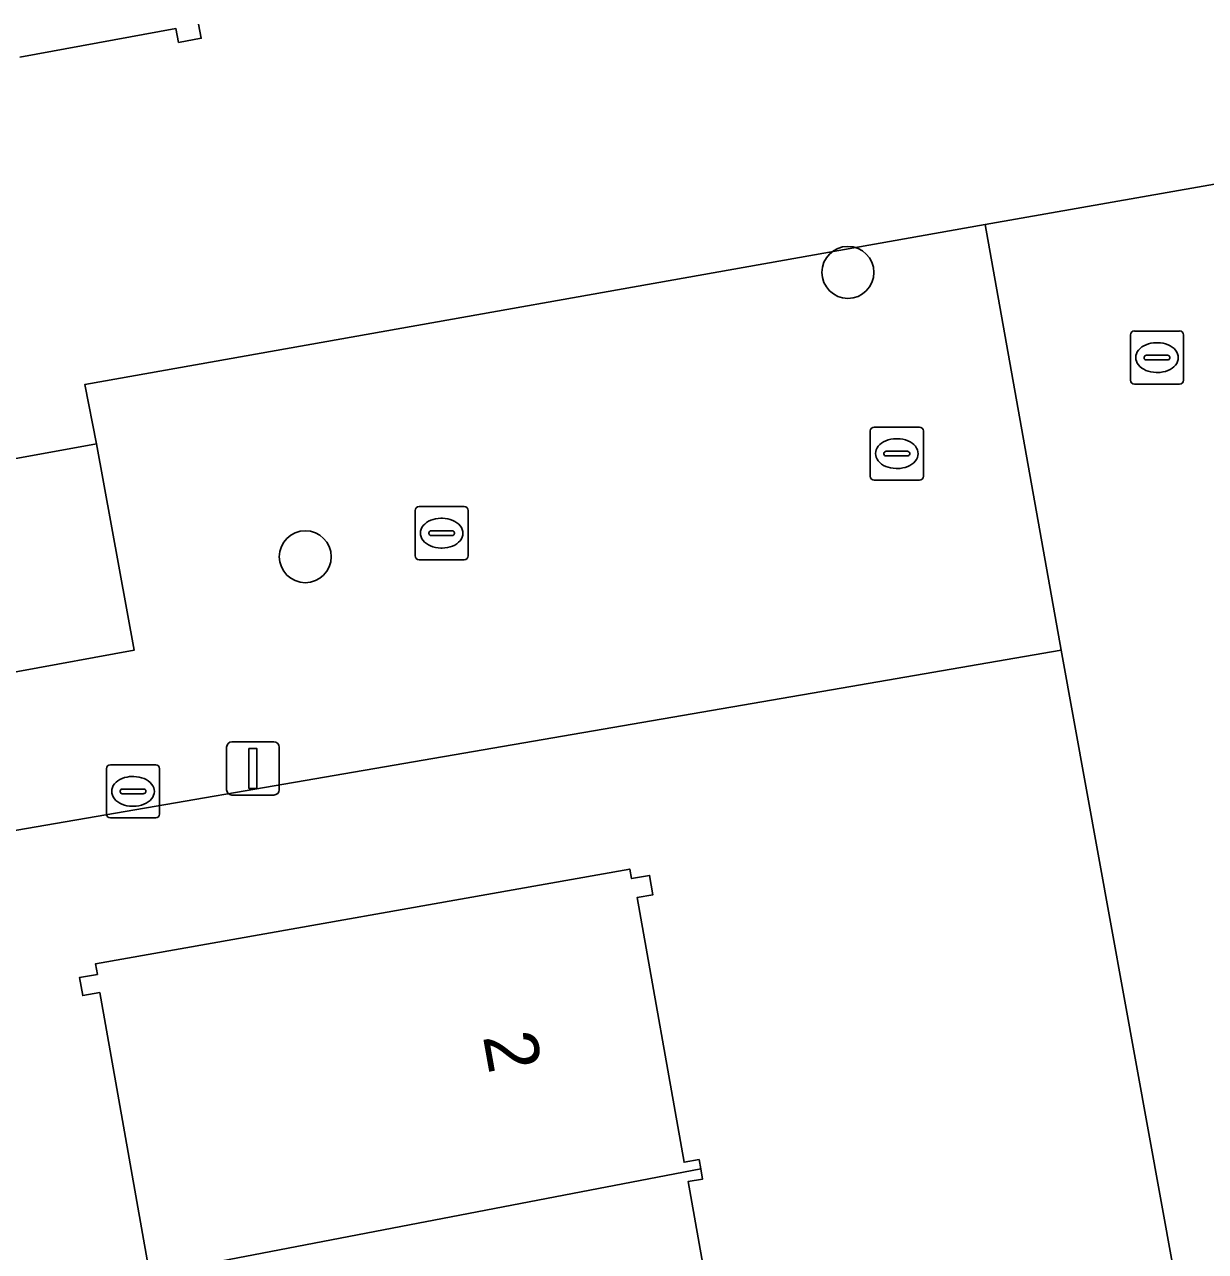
# Model space of a CAD drawing. Extents: x 157793 to 159380, y 380877 to 382313.
# Drawn here: x 158354.41 to 158376.63, y 381333.83 to 381356.91 of the extents above; entities that cross this region are included whole.
import ezdxf

# ---------------------------------------------------------------- set-up
doc = ezdxf.new("R2010")
doc.units = 0
for name, color, linetype in [('IMGEO_Boom', 7, 'Continuous'), ('IMGEO_Erf', 7, 'Continuous'), ('IMGEO_Kolk', 7, 'Continuous'), ('IMGEO_Lichtmast', 7, 'Continuous'), ('IMGEO_Pand', 7, 'Continuous'), ('IMGEO_Pand_nummerreeks', 7, 'Continuous'), ('IMGEO_Rijbaan_lokaal_open', 7, 'Continuous'), ('IMGEO_Rioolput', 7, 'Continuous'), ('IMGEO_Voetpad_open', 7, 'Continuous')]:
    doc.layers.add(name, color=color, linetype=linetype)

msp = doc.modelspace()

# ---------------------------------------------------------------- linework, layer by layer
at = {"layer": 'IMGEO_Boom'}
for centre in [(158369.903, 381352.249), (158359.692, 381346.899)]:
    msp.add_circle(centre, 0.489, dxfattribs=at)
at = {"layer": 'IMGEO_Erf'}
for points in [[(158314.484, 381360.147), (158317.956, 381341.359), (158320.534, 381341.829), (158321.53, 381336.373), (158340.925, 381339.857), (158342.613, 381342.587), (158352.087, 381344.339), (158351.378, 381348.225), (158355.762, 381349.025), (158355.541, 381350.139), (158372.484, 381353.148), (158390.963, 381356.402), (158388.26, 381371.381)], [(158357.685, 381356.921), (158357.734, 381356.656), (158357.307, 381356.577), (158357.259, 381356.837), (158354.321, 381356.301)], [(158376.031, 381333.484), (158373.916, 381345.138), (158369.776, 381344.425), (158346.389, 381340.4)], [(158356.735, 381333.559), (158355.823, 381338.696), (158355.504, 381338.639), (158355.443, 381338.98), (158355.779, 381339.04), (158355.744, 381339.235), (158365.799, 381341.022), (158365.831, 381340.843), (158366.17, 381340.903), (158366.235, 381340.538), (158365.935, 381340.485), (158366.82, 381335.504), (158367.104, 381335.554), (158367.134, 381335.383), (158367.169, 381335.188), (158366.895, 381335.14), (158367.667, 381330.798)]]:
    msp.add_lwpolyline(points, dxfattribs=at)
at = {"layer": 'IMGEO_Kolk'}
for p, q in [((158370.398, 381349.339), (158371.25, 381349.339)), ((158370.323, 381348.413), (158370.323, 381349.265)), ((158370.811, 381349.119), (158370.836, 381349.119)), ((158371.324, 381349.265), (158371.324, 381348.413)), ((158370.582, 381348.833), (158370.582, 381348.845)), ((158370.625, 381348.882), (158371.023, 381348.882)), ((158371.066, 381348.845), (158371.066, 381348.833)), ((158371.02, 381348.796), (158370.622, 381348.796)), ((158370.834, 381348.559), (158370.809, 381348.559)), ((158371.25, 381348.339), (158370.398, 381348.339)), ((158361.758, 381346.916), (158361.758, 381347.768)), ((158361.833, 381347.842), (158362.685, 381347.842)), ((158362.759, 381347.768), (158362.759, 381346.916)), ((158362.246, 381347.622), (158362.271, 381347.622)), ((158362.017, 381347.336), (158362.017, 381347.348)), ((158362.455, 381347.299), (158362.057, 381347.299)), ((158362.06, 381347.385), (158362.458, 381347.385)), ((158362.501, 381347.348), (158362.501, 381347.336)), ((158362.269, 381347.062), (158362.244, 381347.062)), ((158362.685, 381346.842), (158361.833, 381346.842)), ((158355.95, 381342.057), (158355.95, 381342.909)), ((158356.025, 381342.983), (158356.877, 381342.983)), ((158356.951, 381342.909), (158356.951, 381342.057)), ((158356.438, 381342.763), (158356.463, 381342.763)), ((158356.209, 381342.477), (158356.209, 381342.489)), ((158356.647, 381342.44), (158356.249, 381342.44)), ((158356.252, 381342.526), (158356.65, 381342.526)), ((158356.693, 381342.489), (158356.693, 381342.477)), ((158356.461, 381342.203), (158356.436, 381342.203)), ((158356.877, 381341.983), (158356.025, 381341.983))]:
    msp.add_line(p, q, dxfattribs=at)
for points in [[(158370.398, 381349.339), (158371.25, 381349.339)], [(158370.323, 381348.413), (158370.323, 381349.265)], [(158371.324, 381349.265), (158371.324, 381348.413)], [(158371.25, 381348.339), (158370.398, 381348.339)], [(158361.758, 381346.916), (158361.758, 381347.768)], [(158361.833, 381347.842), (158362.685, 381347.842)], [(158362.759, 381347.768), (158362.759, 381346.916)], [(158362.685, 381346.842), (158361.833, 381346.842)], [(158355.95, 381342.057), (158355.95, 381342.909)], [(158356.025, 381342.983), (158356.877, 381342.983)], [(158356.951, 381342.909), (158356.951, 381342.057)], [(158356.877, 381341.983), (158356.025, 381341.983)]]:
    msp.add_lwpolyline(points, dxfattribs=at)
for centre, radius, start, end in [((158370.4, 381349.263), 0.0765, 91.552, 178.448), ((158370.4, 381349.263), 0.0765, 91.552, 178.448), ((158371.248, 381349.263), 0.0765, 1.552, 88.448), ((158371.248, 381349.263), 0.0765, 1.552, 88.448), ((158370.622, 381348.842), 0.0403, 85.8775, 175.7526), ((158370.619, 381348.832), 0.0366, 178.938, 274.7102), ((158371.023, 381348.839), 0.043, 264.8664, 352.4533), ((158371.027, 381348.844), 0.0386, 1.7309, 96.639), ((158370.4, 381348.415), 0.0765, 181.552, 268.448), ((158370.4, 381348.415), 0.0765, 181.552, 268.448), ((158371.248, 381348.415), 0.0765, 271.552, 358.448), ((158371.248, 381348.415), 0.0765, 271.552, 358.448), ((158361.835, 381347.766), 0.0765, 91.552, 178.448), ((158361.835, 381347.766), 0.0765, 91.552, 178.448), ((158362.683, 381347.766), 0.0765, 1.552, 88.448), ((158362.683, 381347.766), 0.0765, 1.552, 88.448), ((158362.057, 381347.345), 0.0403, 85.8775, 175.7526), ((158362.054, 381347.335), 0.0366, 178.938, 274.7102), ((158362.458, 381347.342), 0.043, 264.8664, 352.4533), ((158362.462, 381347.347), 0.0386, 1.7309, 96.639), ((158361.835, 381346.918), 0.0765, 181.552, 268.448), ((158361.835, 381346.918), 0.0765, 181.552, 268.448), ((158362.683, 381346.918), 0.0765, 271.552, 358.448), ((158362.683, 381346.918), 0.0765, 271.552, 358.448), ((158356.027, 381342.907), 0.0765, 91.552, 178.448), ((158356.027, 381342.907), 0.0765, 91.552, 178.448), ((158356.875, 381342.907), 0.0765, 1.552, 88.448), ((158356.875, 381342.907), 0.0765, 1.552, 88.448), ((158356.249, 381342.486), 0.0403, 85.8775, 175.7526), ((158356.246, 381342.476), 0.0366, 178.938, 274.7102), ((158356.65, 381342.483), 0.043, 264.8664, 352.4533), ((158356.654, 381342.488), 0.0386, 1.7309, 96.639), ((158356.027, 381342.059), 0.0765, 181.552, 268.448), ((158356.027, 381342.059), 0.0765, 181.552, 268.448), ((158356.875, 381342.059), 0.0765, 271.552, 358.448), ((158356.875, 381342.059), 0.0765, 271.552, 358.448)]:
    msp.add_arc(centre, radius, start, end, dxfattribs=at)
for centre, major_axis, ratio, start_param, end_param in [((158370.81, 381348.839), (-0.387, 0.002), 0.722429, 4.712389, 7.853982), ((158370.835, 381348.839), (-0.39, 0.002), 0.717154, 1.570796, 4.712389), ((158362.245, 381347.342), (-0.387, 0.002), 0.722429, 4.712389, 7.853982), ((158362.27, 381347.342), (-0.39, 0.002), 0.717154, 1.570796, 4.712389), ((158356.437, 381342.483), (-0.387, 0.002), 0.722429, 4.712389, 7.853982), ((158356.462, 381342.483), (-0.39, 0.002), 0.717154, 1.570796, 4.712389)]:
    msp.add_ellipse(centre, major_axis=major_axis, ratio=ratio, start_param=start_param, end_param=end_param, dxfattribs=at)
at = {"layer": 'IMGEO_Lichtmast'}
for p, q in [((158358.212, 381342.514), (158358.212, 381343.314)), ((158358.212, 381343.314), (158358.212, 381342.514)), ((158358.312, 381343.414), (158359.102, 381343.414)), ((158359.102, 381343.414), (158358.312, 381343.414)), ((158359.202, 381343.314), (158359.202, 381342.514)), ((158359.202, 381342.514), (158359.202, 381343.314)), ((158359.102, 381342.414), (158358.312, 381342.414)), ((158358.312, 381342.414), (158359.102, 381342.414))]:
    msp.add_line(p, q, dxfattribs=at)
msp.add_lwpolyline([(158358.632, 381343.289), (158358.782, 381343.289), (158358.782, 381342.539), (158358.632, 381342.539), (158358.632, 381343.289)], dxfattribs=at)
for centre, start, end in [((158358.312, 381343.314), 90, 180), ((158358.312, 381343.314), 90, 180), ((158359.102, 381343.314), 0, 90), ((158359.102, 381343.314), 360, 90), ((158358.312, 381342.514), 180, 270), ((158358.312, 381342.514), 180, 270), ((158359.102, 381342.514), 270, 0), ((158359.102, 381342.514), 270, 0)]:
    msp.add_arc(centre, 0.1, start, end, dxfattribs=at)
at = {"layer": 'IMGEO_Pand'}
msp.add_lwpolyline([(158354.321, 381356.301), (158357.259, 381356.837), (158357.307, 381356.577), (158357.734, 381356.656), (158357.685, 381356.921)], dxfattribs=at)
for points in [[(158355.762, 381349.025), (158351.378, 381348.225), (158352.087, 381344.339), (158356.471, 381345.139)], [(158365.935, 381340.485), (158366.235, 381340.538), (158366.17, 381340.903), (158365.831, 381340.843), (158365.799, 381341.022), (158355.744, 381339.235), (158355.779, 381339.04), (158355.443, 381338.98), (158355.504, 381338.639), (158355.823, 381338.696), (158356.735, 381333.559), (158356.428, 381333.505), (158356.459, 381333.327), (158356.79, 381333.391), (158367.134, 381335.383), (158367.104, 381335.554), (158366.82, 381335.504)], [(158367.134, 381335.383), (158356.79, 381333.391), (158356.459, 381333.327), (158356.474, 381333.242), (158356.805, 381333.306), (158356.986, 381332.289), (158357.749, 381327.993), (158357.452, 381327.94), (158357.49, 381327.728), (158357.869, 381327.793), (158367.601, 381329.469), (158367.816, 381328.277), (158368.094, 381328.326), (158373.232, 381329.239), (158372.747, 381331.701), (158367.667, 381330.798), (158366.895, 381335.14), (158367.169, 381335.188)]]:
    msp.add_lwpolyline(points, close=True, dxfattribs=at)
at = {"layer": 'IMGEO_Rijbaan_lokaal_open'}
msp.add_lwpolyline([(158377.043, 381350.954), (158397.98, 381354.705), (158401.028, 381355.251), (158400.283, 381359.472), (158399.499, 381363.911), (158399.004, 381366.672), (158392.645, 381365.596), (158391.981, 381369.294), (158391.972, 381369.347), (158392.37, 381369.417), (158391.908, 381372.031), (158388.26, 381371.381), (158390.963, 381356.402), (158372.484, 381353.148), (158373.916, 381345.138), (158376.031, 381333.484), (158375.478, 381333.384), (158376.285, 381328.844), (158376.865, 381328.974), (158378.075, 381322.129), (158381.328, 381322.696), (158381.014, 381325.203), (158381.27, 381326.038), (158380.992, 381328.446)], close=True, dxfattribs=at)
at = {"layer": 'IMGEO_Rioolput'}
for p, q in [((158375.294, 381351.146), (158376.146, 381351.146)), ((158375.219, 381350.22), (158375.219, 381351.072)), ((158375.707, 381350.926), (158375.732, 381350.926)), ((158376.22, 381351.072), (158376.22, 381350.22)), ((158375.521, 381350.689), (158375.919, 381350.689)), ((158375.478, 381350.64), (158375.478, 381350.652)), ((158375.916, 381350.603), (158375.518, 381350.603)), ((158375.962, 381350.652), (158375.962, 381350.64)), ((158375.73, 381350.366), (158375.705, 381350.366)), ((158376.146, 381350.146), (158375.294, 381350.146))]:
    msp.add_line(p, q, dxfattribs=at)
for points in [[(158375.294, 381351.146), (158376.146, 381351.146)], [(158375.219, 381350.22), (158375.219, 381351.072)], [(158376.22, 381351.072), (158376.22, 381350.22)], [(158376.146, 381350.146), (158375.294, 381350.146)]]:
    msp.add_lwpolyline(points, dxfattribs=at)
for centre, radius, start, end in [((158375.296, 381351.07), 0.0765, 91.552, 178.448), ((158375.296, 381351.07), 0.0765, 91.552, 178.448), ((158376.144, 381351.07), 0.0765, 1.552, 88.448), ((158376.144, 381351.07), 0.0765, 1.552, 88.448), ((158375.518, 381350.649), 0.0403, 85.8775, 175.7526), ((158375.923, 381350.651), 0.0386, 1.7309, 96.639), ((158375.515, 381350.639), 0.0366, 178.938, 274.7102), ((158375.919, 381350.646), 0.043, 264.8664, 352.4533), ((158375.296, 381350.222), 0.0765, 181.552, 268.448), ((158375.296, 381350.222), 0.0765, 181.552, 268.448), ((158376.144, 381350.222), 0.0765, 271.552, 358.448), ((158376.144, 381350.222), 0.0765, 271.552, 358.448)]:
    msp.add_arc(centre, radius, start, end, dxfattribs=at)
for centre, major_axis, ratio, start_param, end_param in [((158375.706, 381350.646), (-0.387, 0.002), 0.722429, 4.712389, 7.853982), ((158375.731, 381350.646), (-0.39, 0.002), 0.717154, 1.570796, 4.712389)]:
    msp.add_ellipse(centre, major_axis=major_axis, ratio=ratio, start_param=start_param, end_param=end_param, dxfattribs=at)
at = {"layer": 'IMGEO_Voetpad_open'}
msp.add_lwpolyline([(158372.484, 381353.148), (158355.541, 381350.139), (158355.762, 381349.025), (158356.471, 381345.139), (158352.087, 381344.339), (158342.613, 381342.587), (158340.925, 381339.857), (158321.53, 381336.373), (158318.952, 381335.902), (158319.664, 381332.039), (158331.481, 381334.13), (158331.19, 381335.559), (158341.449, 381337.273), (158346.776, 381338.22), (158346.447, 381340.071), (158346.389, 381340.4), (158369.776, 381344.425), (158373.916, 381345.138)], close=True, dxfattribs=at)

# ---------------------------------------------------------------- texts
at = {"layer": 'IMGEO_Pand_nummerreeks'}
msp.add_text('2', height=1, rotation=280.2042, dxfattribs=at).set_placement((158363.033, 381337.873))

doc.saveas('drawing.dxf')
